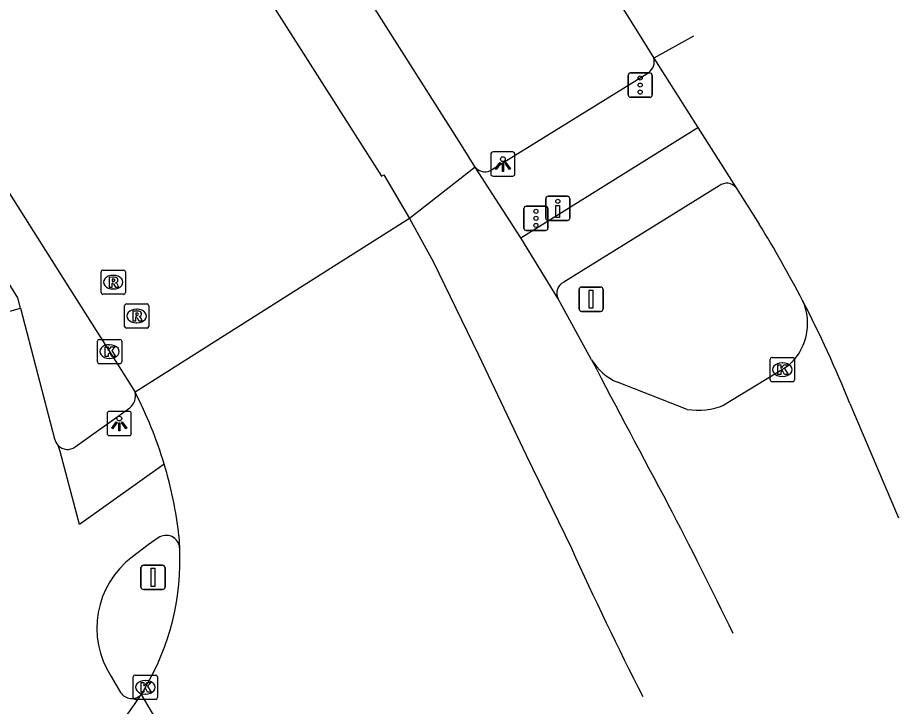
# Model space of a CAD drawing. Extents: x 158838 to 160074, y 386376 to 387776.
# Drawn here: x 160037.44 to 160073.72, y 387313.41 to 387341.76 of the extents above; entities that cross this region are included whole.
import ezdxf

# ---------------------------------------------------------------- set-up
doc = ezdxf.new("R2010")
doc.units = 0
for name, color, linetype in [('IMGEO_Drukknoppaal', 7, 'Continuous'), ('IMGEO_Fietspad_gesloten', 7, 'Continuous'), ('IMGEO_Fietspad_open', 7, 'Continuous'), ('IMGEO_Kolk', 7, 'Continuous'), ('IMGEO_Lichtpunt', 7, 'Continuous'), ('IMGEO_OVBaan_gesloten', 7, 'Continuous'), ('IMGEO_Portaal', 7, 'Continuous'), ('IMGEO_Rijbaan_lokaal_gesloten', 7, 'Continuous'), ('IMGEO_Rijbaan_regionaal_gesloten', 7, 'Continuous'), ('IMGEO_Rioolput', 7, 'Continuous'), ('IMGEO_Verkeersregelinstallatiepaal', 7, 'Continuous'), ('IMGEO_Voetpad_open', 7, 'Continuous')]:
    doc.layers.add(name, color=color, linetype=linetype)

msp = doc.modelspace()

# ---------------------------------------------------------------- linework, layer by layer
at = {"layer": 'IMGEO_Drukknoppaal'}
for p, q in [((160059.196, 387333.509), (160059.196, 387334.309)), ((160059.196, 387334.309), (160059.196, 387333.509)), ((160059.296, 387334.409), (160060.086, 387334.409)), ((160060.086, 387334.409), (160059.296, 387334.409)), ((160060.186, 387334.309), (160060.186, 387333.509)), ((160060.186, 387333.509), (160060.186, 387334.309)), ((160060.086, 387333.409), (160059.296, 387333.409)), ((160059.296, 387333.409), (160060.086, 387333.409))]:
    msp.add_line(p, q, dxfattribs=at)
msp.add_lwpolyline([(160059.766, 387334.034), (160059.766, 387333.534), (160059.616, 387333.534), (160059.616, 387334.034), (160059.766, 387334.034)], dxfattribs=at)
msp.add_circle((160059.691, 387334.199), 0.085, dxfattribs=at)
for centre, start, end in [((160059.296, 387334.309), 90, 180), ((160059.296, 387334.309), 90, 180), ((160060.086, 387334.309), 0, 90), ((160060.086, 387334.309), 360, 90), ((160059.296, 387333.509), 180, 270), ((160059.296, 387333.509), 180, 270), ((160060.086, 387333.509), 270, 0), ((160060.086, 387333.509), 270, 0)]:
    msp.add_arc(centre, 0.1, start, end, dxfattribs=at)
at = {"layer": 'IMGEO_Fietspad_gesloten'}
for points in [[(160037.55, 387329.807), (160037.444, 387330.224), (160036.467, 387331.772), (160001.349, 387387.118), (159978.228, 387423.557), (159970.759, 387435.328), (159970.154, 387436.277)], [(160058.173, 387332.69), (160065.464, 387337.241)], [(160066.34, 387334.836), (160059.933, 387330.872)], [(160034.889, 387329.047), (160037.55, 387329.807)]]:
    msp.add_lwpolyline(points, dxfattribs=at)
for centre, radius, start, end in [((160066.65, 387334.448), 0.497, 37.5537, 128.6773), ((160060.142, 387330.422), 0.496, 114.8747, 207.8526)]:
    msp.add_arc(centre, radius, start, end, dxfattribs=at)
at = {"layer": 'IMGEO_Fietspad_open'}
for points in [[(160037.55, 387329.807), (160038.963, 387324.427)], [(160043.477, 387323.38), (160039.99, 387320.897), (160039.187, 387323.902), (160039.103, 387324.15)], [(160043.232, 387320.344), (160042.82, 387320.057), (160042.176, 387319.564)], [(160041.291, 387314.635), (160041.679, 387313.979)]]:
    msp.add_lwpolyline(points, dxfattribs=at)
for centre, radius, start, end in [((160039.48, 387324.515), 0.525, 189.6062, 224.0193), ((160043.555, 387319.887), 0.56, 5.1208, 125.2877), ((160044.373, 387316.626), 3.669, 126.7857, 212.8564), ((160042.137, 387314.278), 0.547, 213.142, 315.2627)]:
    msp.add_arc(centre, radius, start, end, dxfattribs=at)
at = {"layer": 'IMGEO_Kolk'}
for p, q in [((160040.724, 387327.588), (160040.724, 387328.44)), ((160040.799, 387328.514), (160041.651, 387328.514)), ((160041.725, 387328.44), (160041.725, 387327.588)), ((160041.212, 387328.294), (160041.237, 387328.294)), ((160041.235, 387327.734), (160041.21, 387327.734)), ((160068.44, 387326.846), (160068.44, 387327.698)), ((160068.515, 387327.772), (160069.367, 387327.772)), ((160069.441, 387327.698), (160069.441, 387326.846)), ((160041.651, 387327.514), (160040.799, 387327.514)), ((160068.928, 387327.552), (160068.953, 387327.552)), ((160068.951, 387326.992), (160068.926, 387326.992)), ((160069.367, 387326.772), (160068.515, 387326.772)), ((160042.2, 387313.767), (160042.2, 387314.619)), ((160042.275, 387314.693), (160043.127, 387314.693)), ((160043.201, 387314.619), (160043.201, 387313.767)), ((160042.688, 387314.473), (160042.713, 387314.473)), ((160042.711, 387313.913), (160042.686, 387313.913)), ((160043.127, 387313.693), (160042.275, 387313.693))]:
    msp.add_line(p, q, dxfattribs=at)
for points in [[(160040.724, 387327.588), (160040.724, 387328.44)], [(160040.799, 387328.514), (160041.651, 387328.514)], [(160041.725, 387328.44), (160041.725, 387327.588)], [(160041.045, 387328.214), (160041.168, 387328.214), (160041.168, 387328.063), (160041.298, 387328.214), (160041.462, 387328.214), (160041.316, 387328.063), (160041.469, 387327.814), (160041.317, 387327.814), (160041.232, 387327.978), (160041.168, 387327.911), (160041.168, 387327.814), (160041.045, 387327.814), (160041.045, 387328.214)], [(160068.44, 387326.846), (160068.44, 387327.698)], [(160068.515, 387327.772), (160069.367, 387327.772)], [(160069.441, 387327.698), (160069.441, 387326.846)], [(160041.651, 387327.514), (160040.799, 387327.514)], [(160068.761, 387327.472), (160068.884, 387327.472), (160068.884, 387327.321), (160069.014, 387327.472), (160069.178, 387327.472), (160069.032, 387327.321), (160069.185, 387327.072), (160069.033, 387327.072), (160068.948, 387327.236), (160068.884, 387327.169), (160068.884, 387327.072), (160068.761, 387327.072), (160068.761, 387327.472)], [(160069.367, 387326.772), (160068.515, 387326.772)], [(160042.2, 387313.767), (160042.2, 387314.619)], [(160042.275, 387314.693), (160043.127, 387314.693)], [(160043.201, 387314.619), (160043.201, 387313.767)], [(160042.521, 387314.393), (160042.644, 387314.393), (160042.644, 387314.242), (160042.774, 387314.393), (160042.938, 387314.393), (160042.792, 387314.242), (160042.945, 387313.993), (160042.793, 387313.993), (160042.708, 387314.157), (160042.644, 387314.09), (160042.644, 387313.993), (160042.521, 387313.993), (160042.521, 387314.393)], [(160043.127, 387313.693), (160042.275, 387313.693)]]:
    msp.add_lwpolyline(points, dxfattribs=at)
for centre, start, end in [((160040.801, 387328.438), 91.552, 178.448), ((160040.801, 387328.438), 91.552, 178.448), ((160041.649, 387328.438), 1.552, 88.448), ((160041.649, 387328.438), 1.552, 88.448), ((160040.801, 387327.59), 181.552, 268.448), ((160040.801, 387327.59), 181.552, 268.448), ((160041.649, 387327.59), 271.552, 358.448), ((160041.649, 387327.59), 271.552, 358.448), ((160068.517, 387327.696), 91.552, 178.448), ((160068.517, 387327.696), 91.552, 178.448), ((160069.365, 387327.696), 1.552, 88.448), ((160069.365, 387327.696), 1.552, 88.448), ((160068.517, 387326.848), 181.552, 268.448), ((160068.517, 387326.848), 181.552, 268.448), ((160069.365, 387326.848), 271.552, 358.448), ((160069.365, 387326.848), 271.552, 358.448), ((160042.277, 387314.617), 91.552, 178.448), ((160042.277, 387314.617), 91.552, 178.448), ((160043.125, 387314.617), 1.552, 88.448), ((160043.125, 387314.617), 1.552, 88.448), ((160042.277, 387313.769), 181.552, 268.448), ((160042.277, 387313.769), 181.552, 268.448), ((160043.125, 387313.769), 271.552, 358.448), ((160043.125, 387313.769), 271.552, 358.448)]:
    msp.add_arc(centre, 0.0765, start, end, dxfattribs=at)
for centre, major_axis, ratio, start_param, end_param in [((160041.211, 387328.014), (-0.387, 0.002), 0.722429, 4.712389, 7.853982), ((160041.236, 387328.014), (-0.39, 0.002), 0.717154, 1.570796, 4.712389), ((160068.927, 387327.272), (-0.387, 0.002), 0.722429, 4.712389, 7.853982), ((160068.952, 387327.272), (-0.39, 0.002), 0.717154, 1.570796, 4.712389), ((160042.687, 387314.193), (-0.387, 0.002), 0.722429, 4.712389, 7.853982), ((160042.712, 387314.193), (-0.39, 0.002), 0.717154, 1.570796, 4.712389)]:
    msp.add_ellipse(centre, major_axis=major_axis, ratio=ratio, start_param=start_param, end_param=end_param, dxfattribs=at)
at = {"layer": 'IMGEO_Lichtpunt'}
for p, q in [((160056.93, 387336.136), (160056.93, 387335.329)), ((160056.93, 387336.136), (160056.93, 387335.329)), ((160057.832, 387336.231), (160057.024, 387336.231)), ((160057.832, 387336.231), (160057.024, 387336.231)), ((160057.926, 387335.329), (160057.926, 387336.136)), ((160057.926, 387335.329), (160057.926, 387336.136)), ((160057.024, 387335.235), (160057.832, 387335.235)), ((160057.024, 387335.235), (160057.832, 387335.235)), ((160041.126, 387325.457), (160041.126, 387324.65)), ((160041.126, 387325.457), (160041.126, 387324.65)), ((160042.028, 387325.552), (160041.22, 387325.552)), ((160042.028, 387325.552), (160041.22, 387325.552)), ((160042.122, 387324.65), (160042.122, 387325.457)), ((160042.122, 387324.65), (160042.122, 387325.457)), ((160041.22, 387324.556), (160042.028, 387324.556)), ((160041.22, 387324.556), (160042.028, 387324.556))]:
    msp.add_line(p, q, dxfattribs=at)
for points in [[(160057.304, 387335.8), (160057.343, 387335.772), (160057.155, 387335.51), (160057.117, 387335.537), (160057.304, 387335.8)], [(160057.406, 387335.752), (160057.453, 387335.752), (160057.453, 387335.43), (160057.406, 387335.43), (160057.406, 387335.752)], [(160057.516, 387335.772), (160057.554, 387335.799), (160057.741, 387335.537), (160057.702, 387335.509), (160057.516, 387335.772)], [(160041.5, 387325.121), (160041.539, 387325.093), (160041.351, 387324.831), (160041.313, 387324.858), (160041.5, 387325.121)], [(160041.602, 387325.073), (160041.649, 387325.073), (160041.649, 387324.751), (160041.602, 387324.751), (160041.602, 387325.073)], [(160041.712, 387325.093), (160041.75, 387325.12), (160041.937, 387324.858), (160041.898, 387324.83), (160041.712, 387325.093)]]:
    msp.add_lwpolyline(points, dxfattribs=at)
for centre in [(160057.429, 387335.934), (160041.625, 387325.255)]:
    msp.add_circle(centre, 0.0994, dxfattribs=at)
for centre, start, end in [((160057.024, 387336.136), 90, 180), ((160057.024, 387336.136), 90, 180), ((160057.832, 387336.136), 0, 90), ((160057.832, 387336.136), 0, 90), ((160057.024, 387335.329), 180, 270), ((160057.024, 387335.329), 180, 270), ((160057.832, 387335.329), 270, 0), ((160057.832, 387335.329), 270, 360), ((160041.22, 387325.457), 90, 180), ((160041.22, 387325.457), 90, 180), ((160042.028, 387325.457), 0, 90), ((160042.028, 387325.457), 0, 90), ((160041.22, 387324.65), 180, 270), ((160041.22, 387324.65), 180, 270), ((160042.028, 387324.65), 270, 0), ((160042.028, 387324.65), 270, 360)]:
    msp.add_arc(centre, 0.0946, start, end, dxfattribs=at)
at = {"layer": 'IMGEO_OVBaan_gesloten'}
for points in [[(159925.201, 387558.835), (159982.839, 387468.004), (160022.635, 387405.421), (160032.107, 387390.411), (160034.536, 387386.485), (160063.036, 387341.067), (160063.651, 387340.097)], [(160056.293, 387335.603), (160055.727, 387336.514), (160023.773, 387386.809), (160021.583, 387390.226), (160019.176, 387393.961)], [(160016.233, 387391.968), (160018.574, 387388.333), (160020.96, 387384.608), (160052.434, 387335.239), (160052.522, 387335.284), (160053.578, 387333.493)], [(160065.277, 387340.998), (160063.651, 387340.097)], [(160063.651, 387340.097), (160065.464, 387337.241)], [(160065.464, 387337.241), (160067.044, 387334.751)], [(160056.293, 387335.603), (160053.578, 387333.493)], [(160058.173, 387332.69), (160056.293, 387335.603)], [(160067.044, 387334.751), (160067.989, 387333.262)], [(160053.578, 387333.493), (160054.554, 387331.716), (160056.43, 387327.885), (160058.392, 387323.75), (160060.25, 387319.923)], [(160059.703, 387330.19), (160058.173, 387332.69)], [(160061.083, 387327.669), (160059.703, 387330.19)], [(160071.72, 387325.876), (160073.721, 387321.171)]]:
    msp.add_lwpolyline(points, dxfattribs=at)
for centre, radius, start, end in [((160024.487, 387306.537), 51.056, 27.5016, 31.564), ((160026.099, 387307.478), 49.192, 21.9633, 27.3965), ((160919.525, 387778.808), 969.768, 207.723368, 208.121558), ((159893.011, 387231.932), 193.339, 25.90975, 27.66983), ((160200.785, 387383.738), 154.346, 204.42218, 206.94133)]:
    msp.add_arc(centre, radius, start, end, dxfattribs=at)
at = {"layer": 'IMGEO_Portaal'}
for p, q in [((160060.566, 387329.769), (160060.566, 387330.569)), ((160060.566, 387330.569), (160060.566, 387329.769)), ((160060.666, 387330.669), (160061.456, 387330.669)), ((160061.456, 387330.669), (160060.666, 387330.669)), ((160061.556, 387330.569), (160061.556, 387329.769)), ((160061.556, 387329.769), (160061.556, 387330.569)), ((160061.456, 387329.669), (160060.666, 387329.669)), ((160060.666, 387329.669), (160061.456, 387329.669)), ((160042.52, 387318.318), (160042.52, 387319.118)), ((160042.52, 387319.118), (160042.52, 387318.318)), ((160042.62, 387319.218), (160043.41, 387319.218)), ((160043.41, 387319.218), (160042.62, 387319.218)), ((160043.51, 387319.118), (160043.51, 387318.318)), ((160043.51, 387318.318), (160043.51, 387319.118)), ((160043.41, 387318.218), (160042.62, 387318.218)), ((160042.62, 387318.218), (160043.41, 387318.218))]:
    msp.add_line(p, q, dxfattribs=at)
for points in [[(160060.986, 387330.544), (160061.136, 387330.544), (160061.136, 387329.794), (160060.986, 387329.794), (160060.986, 387330.544)], [(160042.94, 387319.093), (160043.09, 387319.093), (160043.09, 387318.343), (160042.94, 387318.343), (160042.94, 387319.093)]]:
    msp.add_lwpolyline(points, dxfattribs=at)
for centre, start, end in [((160060.666, 387330.569), 90, 180), ((160060.666, 387330.569), 90, 180), ((160061.456, 387330.569), 0, 90), ((160061.456, 387330.569), 360, 90), ((160060.666, 387329.769), 180, 270), ((160060.666, 387329.769), 180, 270), ((160061.456, 387329.769), 270, 0), ((160061.456, 387329.769), 270, 0), ((160042.62, 387319.118), 90, 180), ((160042.62, 387319.118), 90, 180), ((160043.41, 387319.118), 0, 90), ((160043.41, 387319.118), 360, 90), ((160042.62, 387318.318), 180, 270), ((160042.62, 387318.318), 180, 270), ((160043.41, 387318.318), 270, 0), ((160043.41, 387318.318), 270, 0)]:
    msp.add_arc(centre, 0.1, start, end, dxfattribs=at)
at = {"layer": 'IMGEO_Rijbaan_lokaal_gesloten'}
msp.add_arc((160029.181, 387322.463), 15.86, 313.2709, 327.2923, dxfattribs=at)
at = {"layer": 'IMGEO_Rijbaan_regionaal_gesloten'}
for points in [[(160008.648, 387379.402), (160009.304, 387378.362), (160014.845, 387369.555), (160020.428, 387360.727), (160025.522, 387352.773), (160030.607, 387344.845), (160036.176, 387335.982), (160039.503, 387330.722), (160041.225, 387328.014), (160042.276, 387326.342)], [(160053.578, 387333.493), (160042.276, 387326.342)], [(160069.113, 387327.388), (160068.941, 387327.272), (160066.524, 387325.81)], [(160065.024, 387325.633), (160062.152, 387326.749)], [(160044.081, 387320.432), (160044.113, 387319.937)], [(160042.701, 387314.193), (160042.526, 387313.893)], [(160042.526, 387313.893), (160046.113, 387307.797)]]:
    msp.add_lwpolyline(points, dxfattribs=at)
for centre, radius, start, end in [((160067.731, 387329.165), 2.252, 307.878, 24.892), ((160063.115, 387328.949), 2.402, 212.2093, 246.359), ((160027.117, 387318.471), 17.08, 16.7023, 27.4398), ((160065.472, 387328.285), 2.689, 260.4202, 293.0394), ((160027.083, 387318.485), 17.11, 6.5337, 16.6239), ((160033.871, 387319.409), 10.256, 329.4282, 2.9504)]:
    msp.add_arc(centre, radius, start, end, dxfattribs=at)
at = {"layer": 'IMGEO_Rioolput'}
for p, q in [((160040.875, 387330.444), (160040.875, 387331.296)), ((160040.95, 387331.37), (160041.802, 387331.37)), ((160041.876, 387331.296), (160041.876, 387330.444)), ((160041.363, 387331.15), (160041.388, 387331.15)), ((160041.386, 387330.59), (160041.361, 387330.59)), ((160041.802, 387330.37), (160040.95, 387330.37)), ((160041.843, 387329.05), (160041.843, 387329.902)), ((160041.918, 387329.976), (160042.77, 387329.976)), ((160042.331, 387329.756), (160042.356, 387329.756)), ((160042.844, 387329.902), (160042.844, 387329.05)), ((160042.354, 387329.196), (160042.329, 387329.196)), ((160042.77, 387328.976), (160041.918, 387328.976))]:
    msp.add_line(p, q, dxfattribs=at)
for points in [[(160040.875, 387330.444), (160040.875, 387331.296)], [(160040.95, 387331.37), (160041.802, 387331.37)], [(160041.876, 387331.296), (160041.876, 387330.444)], [(160041.464, 387331.068), (160041.212, 387331.07), (160041.212, 387330.67)], [(160041.39, 387330.989), (160041.336, 387330.989), (160041.336, 387330.908)], [(160041.336, 387330.908), (160041.388, 387330.908)], [(160041.212, 387330.67), (160041.336, 387330.67), (160041.336, 387330.832), (160041.347, 387330.832)], [(160041.394, 387330.803), (160041.465, 387330.67), (160041.605, 387330.67), (160041.54, 387330.796)], [(160041.802, 387330.37), (160040.95, 387330.37)], [(160041.843, 387329.05), (160041.843, 387329.902)], [(160041.918, 387329.976), (160042.77, 387329.976)], [(160042.844, 387329.902), (160042.844, 387329.05)], [(160042.432, 387329.674), (160042.18, 387329.676), (160042.18, 387329.276)], [(160042.18, 387329.276), (160042.304, 387329.276), (160042.304, 387329.438), (160042.315, 387329.438)], [(160042.358, 387329.595), (160042.304, 387329.595), (160042.304, 387329.514)], [(160042.304, 387329.514), (160042.356, 387329.514)], [(160042.362, 387329.409), (160042.433, 387329.276), (160042.573, 387329.276), (160042.508, 387329.402)], [(160042.77, 387328.976), (160041.918, 387328.976)]]:
    msp.add_lwpolyline(points, dxfattribs=at)
for centre, radius, start, end in [((160040.952, 387331.294), 0.0765, 91.552, 178.448), ((160040.952, 387331.294), 0.0765, 91.552, 178.448), ((160041.8, 387331.294), 0.0765, 1.552, 88.448), ((160041.8, 387331.294), 0.0765, 1.552, 88.448), ((160041.372, 387331.097), 0.19, 274.7715, 282.9687), ((160041.396, 387330.893), 0.0964, 77.0061, 93.1865), ((160041.41, 387330.95), 0.0378, 276.6634, 79.6772), ((160041.463, 387330.958), 0.109, 350.3612, 89.416), ((160041.461, 387330.958), 0.112, 277.5842, 350.9817), ((160041.445, 387330.743), 0.108, 29.5134, 73.7905), ((160041.346, 387330.779), 0.0533, 26.0293, 88.6989), ((160040.952, 387330.446), 0.0765, 181.552, 268.448), ((160040.952, 387330.446), 0.0765, 181.552, 268.448), ((160041.8, 387330.446), 0.0765, 271.552, 358.448), ((160041.8, 387330.446), 0.0765, 271.552, 358.448), ((160041.92, 387329.9), 0.0765, 91.552, 178.448), ((160041.92, 387329.9), 0.0765, 91.552, 178.448), ((160042.768, 387329.9), 0.0765, 1.552, 88.448), ((160042.768, 387329.9), 0.0765, 1.552, 88.448), ((160042.314, 387329.385), 0.0533, 26.0293, 88.6989), ((160042.34, 387329.703), 0.19, 274.7715, 282.9687), ((160042.364, 387329.499), 0.0964, 77.0061, 93.1865), ((160042.378, 387329.556), 0.0378, 276.6634, 79.6772), ((160042.431, 387329.564), 0.109, 350.3612, 89.416), ((160042.429, 387329.564), 0.112, 277.5842, 350.9817), ((160042.413, 387329.349), 0.108, 29.5134, 73.7905), ((160041.92, 387329.052), 0.0765, 181.552, 268.448), ((160041.92, 387329.052), 0.0765, 181.552, 268.448), ((160042.768, 387329.052), 0.0765, 271.552, 358.448), ((160042.768, 387329.052), 0.0765, 271.552, 358.448)]:
    msp.add_arc(centre, radius, start, end, dxfattribs=at)
for centre, major_axis, ratio, start_param, end_param in [((160041.362, 387330.87), (-0.387, 0.002), 0.722429, 4.712389, 7.853982), ((160041.387, 387330.87), (-0.39, 0.002), 0.717154, 1.570796, 4.712389), ((160042.33, 387329.476), (-0.387, 0.002), 0.722429, 4.712389, 7.853982), ((160042.355, 387329.476), (-0.39, 0.002), 0.717154, 1.570796, 4.712389)]:
    msp.add_ellipse(centre, major_axis=major_axis, ratio=ratio, start_param=start_param, end_param=end_param, dxfattribs=at)
at = {"layer": 'IMGEO_Verkeersregelinstallatiepaal'}
for p, q in [((160062.589, 387338.585), (160062.589, 387339.385)), ((160062.589, 387339.385), (160062.589, 387338.585)), ((160062.689, 387339.485), (160063.479, 387339.485)), ((160063.479, 387339.485), (160062.689, 387339.485)), ((160063.579, 387339.385), (160063.579, 387338.585)), ((160063.579, 387338.585), (160063.579, 387339.385)), ((160063.479, 387338.485), (160062.689, 387338.485)), ((160062.689, 387338.485), (160063.479, 387338.485)), ((160058.294, 387333.097), (160058.294, 387333.897)), ((160058.294, 387333.897), (160058.294, 387333.097)), ((160058.394, 387333.997), (160059.184, 387333.997)), ((160059.184, 387333.997), (160058.394, 387333.997)), ((160059.284, 387333.897), (160059.284, 387333.097)), ((160059.284, 387333.097), (160059.284, 387333.897)), ((160059.184, 387332.997), (160058.394, 387332.997)), ((160058.394, 387332.997), (160059.184, 387332.997))]:
    msp.add_line(p, q, dxfattribs=at)
for centre in [(160063.084, 387339.275), (160063.084, 387338.985), (160063.084, 387338.695), (160058.789, 387333.787), (160058.789, 387333.497), (160058.789, 387333.207)]:
    msp.add_circle(centre, 0.085, dxfattribs=at)
for centre, start, end in [((160062.689, 387339.385), 90, 180), ((160062.689, 387339.385), 90, 180), ((160063.479, 387339.385), 0, 90), ((160063.479, 387339.385), 360, 90), ((160062.689, 387338.585), 180, 270), ((160062.689, 387338.585), 180, 270), ((160063.479, 387338.585), 270, 0), ((160063.479, 387338.585), 270, 0), ((160058.394, 387333.897), 90, 180), ((160058.394, 387333.897), 90, 180), ((160059.184, 387333.897), 0, 90), ((160059.184, 387333.897), 360, 90), ((160058.394, 387333.097), 180, 270), ((160058.394, 387333.097), 180, 270), ((160059.184, 387333.097), 270, 0), ((160059.184, 387333.097), 270, 0)]:
    msp.add_arc(centre, 0.1, start, end, dxfattribs=at)
at = {"layer": 'IMGEO_Voetpad_open'}
for points in [[(160056.995, 387335.523), (160063.434, 387339.503)], [(160039.809, 387324.092), (160042.058, 387325.699)]]:
    msp.add_lwpolyline(points, dxfattribs=at)
for centre, radius, start, end in [((160063.102, 387339.961), 0.566, 305.941, 13.9225), ((160056.684, 387335.913), 0.499, 218.4049, 308.5923), ((160041.678, 387326.186), 0.618, 307.9252, 14.6178), ((160039.489, 387324.519), 0.534, 223.7153, 306.8918)]:
    msp.add_arc(centre, radius, start, end, dxfattribs=at)

doc.saveas('drawing.dxf')
